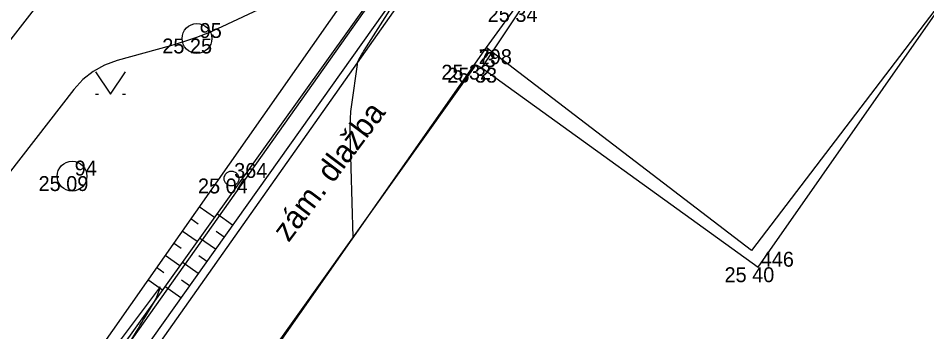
# Model space of a CAD drawing. Extents: x -702257 to -701487, y -1009871 to -1008841.
# Drawn here: x -701777.89 to -701762.61, y -1009417.21 to -1009411.95 of the extents above; entities that cross this region are included whole.
import ezdxf

# ---------------------------------------------------------------- set-up
doc = ezdxf.new("R2010")
doc.units = 0
for name, color, linetype in [('Ex_Major Contours', 7, 'Continuous'), ('Ex_Minor Contours', 7, 'Continuous'), ('Z_body', 7, 'Continuous'), ('Z_body_cisla', 7, 'Continuous'), ('Z_body_vysky_redukovane', 7, 'Continuous'), ('Z_budova', 7, 'Continuous'), ('Z_hrany_paty', 7, 'Continuous'), ('Z_katastr_hranice', 7, 'Continuous'), ('Z_obruba', 7, 'Continuous'), ('Z_popisy', 7, 'Continuous'), ('Z_rozhranni', 7, 'Continuous'), ('Z_site_vodovod_znaky', 7, 'Continuous'), ('Z_technicke_srafy', 7, 'Continuous'), ('Z_vstupy', 7, 'Continuous'), ('Z_zelen_jednotliva', 7, 'Continuous'), ('Z_zlabek', 7, 'Continuous'), ('Z_znaky_kultur', 7, 'Continuous')]:
    doc.layers.add(name, color=color, linetype=linetype)

# ---------------------------------------------------------------- blocks, each defined once
blk = doc.blocks.new('Z614_1')
for p, q in [((-0.125, 0.025), (-0.1, 0.075)), ((-0.125, -0.025), (-0.125, 0.025)), ((-0.1, 0.075), (-0.075, 0.1)), ((-0.075, 0.1), (-0.025, 0.125)), ((-0.025, 0.125), (0.025, 0.125)), ((0.025, 0.125), (0.075, 0.1)), ((0.075, 0.1), (0.1, 0.075)), ((0.1, 0.075), (0.125, 0.025)), ((0.125, 0.025), (0.125, -0.025)), ((-0.1, -0.075), (-0.125, -0.025)), ((-0.075, -0.1), (-0.1, -0.075)), ((-0.025, -0.125), (-0.075, -0.1)), ((0.025, -0.125), (-0.025, -0.125)), ((0.075, -0.1), (0.025, -0.125)), ((0.1, -0.075), (0.075, -0.1)), ((0.125, -0.025), (0.1, -0.075))]:
    blk.add_line(p, q)
blk = doc.blocks.new('Z10001')
blk.add_circle((0, 0), 0.25)
blk = doc.blocks.new('Z314_1')
for p, q in [((-0.25, 0.175), (0, -0.2)), ((0, -0.2), (0.25, 0.175)), ((-0.25, -0.2), (-0.2, -0.2)), ((0.2, -0.2), (0.25, -0.2))]:
    blk.add_line(p, q)
blk = doc.blocks.new('Z614_2')
for p, q in [((-0.125, 0.025), (-0.1, 0.075)), ((-0.125, -0.025), (-0.125, 0.025)), ((-0.1, 0.075), (-0.075, 0.1)), ((-0.075, 0.1), (-0.025, 0.125)), ((-0.025, 0.125), (0.025, 0.125)), ((0.025, 0.125), (0.075, 0.1)), ((0.075, 0.1), (0.1, 0.075)), ((0.1, 0.075), (0.125, 0.025)), ((0.125, 0.025), (0.125, -0.025)), ((-0.1, -0.075), (-0.125, -0.025)), ((-0.075, -0.1), (-0.1, -0.075)), ((-0.025, -0.125), (-0.075, -0.1)), ((0.025, -0.125), (-0.025, -0.125)), ((0.075, -0.1), (0.025, -0.125)), ((0.1, -0.075), (0.075, -0.1)), ((0.125, -0.025), (0.1, -0.075))]:
    blk.add_line(p, q)
blk = doc.blocks.new('POINT_DISPLAY')
blk.add_line((0, 0), (0, 0))

msp = doc.modelspace()

# ---------------------------------------------------------------- linework, layer by layer
at = {"layer": 'Ex_Major Contours'}
msp.add_lwpolyline([(-701776.197, -1009417.702), (-701775.871, -1009417.161), (-701775.84, -1009417.11), (-701775.809, -1009417.059), (-701775.778, -1009417.008), (-701775.747, -1009416.957), (-701775.592, -1009416.702), (-701775.577, -1009416.677), (-701775.564, -1009416.651), (-701775.553, -1009416.625), (-701775.542, -1009416.598), (-701775.503, -1009416.489), (-701775.496, -1009416.468), (-701775.496, -1009416.46), (-701775.504, -1009416.464), (-701775.518, -1009416.481), (-701776.387, -1009417.644)], dxfattribs=at)
at = {"layer": 'Ex_Minor Contours'}
for points in [[(-701776.263, -1009410.052), (-701779.331, -1009413.989)], [(-701772.259, -1009411.06), (-701774.461, -1009412.093), (-701774.672, -1009412.187), (-701774.887, -1009412.272), (-701775.105, -1009412.347), (-701775.327, -1009412.413), (-701776.22, -1009412.659), (-701776.433, -1009412.735), (-701776.626, -1009412.842), (-701776.798, -1009412.979), (-701776.951, -1009413.147), (-701778.272, -1009414.842)], [(-701772.253, -1009415.623), (-701772.305, -1009413.876), (-701772.306, -1009413.756), (-701772.302, -1009413.636), (-701772.293, -1009413.516), (-701772.278, -1009413.397), (-701772.184, -1009412.724), (-701772.18, -1009412.703), (-701772.174, -1009412.682), (-701772.167, -1009412.662), (-701772.157, -1009412.643), (-701772.116, -1009412.566), (-701772.105, -1009412.547), (-701772.094, -1009412.529), (-701772.083, -1009412.51), (-701772.072, -1009412.492), (-701771.638, -1009411.816)]]:
    msp.add_lwpolyline(points, dxfattribs=at)
at = {"layer": 'Z_budova'}
for p, q in [((-701765.45, -1009416.13), (-701762, -1009411.2)), ((-701774.61, -1009418.93), (-701770.19, -1009412.73)), ((-701770.19, -1009412.73), (-701770.09, -1009412.78)), ((-701770.09, -1009412.78), (-701765.45, -1009416.13))]:
    msp.add_line(p, q, dxfattribs=at)
at = {"layer": 'Z_hrany_paty'}
msp.add_line((-701771.79, -1009411.39), (-701776.37, -1009417.78), dxfattribs=at)
at = {"layer": 'Z_katastr_hranice'}
for p, q in [((-701769.49, -1009408.19), (-701878.35, -1009561.73)), ((-701767.63, -1009409.16), (-701770.02, -1009412.44)), ((-701761.94, -1009411.11), (-701765.56, -1009415.85)), ((-701770.02, -1009412.44), (-701775.14, -1009419.73)), ((-701765.56, -1009415.85), (-701770.02, -1009412.44))]:
    msp.add_line(p, q, dxfattribs=at)
at = {"layer": 'Z_obruba'}
msp.add_line((-701771.45, -1009411.65), (-701776.06, -1009418.18), dxfattribs=at)
at = {"layer": 'Z_rozhranni'}
msp.add_line((-701771.51, -1009411.53), (-701776.18, -1009418.09), dxfattribs=at)
msp.add_line((-701771.51, -1009411.53), (-701776.18, -1009418.09), dxfattribs=at)
at = {"layer": 'Z_technicke_srafy'}
for p, q in [((-701774.841, -1009415.107), (-701774.584, -1009415.288)), ((-701774.985, -1009415.312), (-701774.857, -1009415.401)), ((-701774.28, -1009415.421), (-701774.544, -1009415.233)), ((-701775.128, -1009415.516), (-701774.875, -1009415.694)), ((-701774.57, -1009415.828), (-701774.835, -1009415.639)), ((-701774.425, -1009415.624), (-701774.557, -1009415.53)), ((-701775.272, -1009415.721), (-701775.146, -1009415.809)), ((-701775.416, -1009415.926), (-701775.166, -1009416.101)), ((-701774.715, -1009416.032), (-701774.848, -1009415.937)), ((-701774.86, -1009416.235), (-701775.127, -1009416.045)), ((-701775.559, -1009416.13), (-701775.436, -1009416.217)), ((-701775.703, -1009416.335), (-701775.458, -1009416.507)), ((-701775.005, -1009416.439), (-701775.138, -1009416.344)), ((-701775.15, -1009416.643), (-701775.418, -1009416.452))]:
    msp.add_line(p, q, dxfattribs=at)
at = {"layer": 'Z_vstupy'}
msp.add_line((-701770.09, -1009412.78), (-701769.41, -1009411.76), dxfattribs=at)
msp.add_line((-701770.09, -1009412.78), (-701769.41, -1009411.76), dxfattribs=at)
at = {"layer": 'Z_zlabek'}
msp.add_line((-701772.07, -1009411.16), (-701776.57, -1009417.57), dxfattribs=at)
msp.add_line((-701772.07, -1009411.16), (-701776.57, -1009417.57), dxfattribs=at)

# ---------------------------------------------------------------- block references
at = {"layer": 'Z_body'}
for p in [(-701774.88, -1009412.29), (-701770.19, -1009412.73), (-701770.09, -1009412.78), (-701776.98, -1009414.6), (-701774.3, -1009414.64), (-701765.45, -1009416.13)]:
    msp.add_blockref('POINT_DISPLAY', p, dxfattribs=at)
at = {"layer": 'Z_site_vodovod_znaky'}
for name in ['Z614_1', 'Z614_2']:
    msp.add_blockref(name, (-701774.3, -1009414.64), dxfattribs=at)
at = {"layer": 'Z_zelen_jednotliva'}
for p in [(-701774.88, -1009412.29), (-701774.88, -1009412.29), (-701776.98, -1009414.6), (-701776.98, -1009414.6)]:
    msp.add_blockref('Z10001', p, dxfattribs=at)
at = {"layer": 'Z_znaky_kultur'}
msp.add_blockref('Z314_1', (-701776.333, -1009413.022), dxfattribs=at)

# ---------------------------------------------------------------- texts
at = {"layer": 'Z_body_cisla'}
for s, p in [('95', (-701774.835, -1009412.28)), ('2', (-701770.145, -1009412.72)), ('798', (-701770.145, -1009412.72)), ('3', (-701770.045, -1009412.77)), ('94', (-701776.935, -1009414.59)), ('364', (-701774.255, -1009414.63)), ('446', (-701765.405, -1009416.12))]:
    msp.add_text(s, height=0.25, dxfattribs=at).set_placement(p)
at = {"layer": 'Z_body_vysky_redukovane'}
for s, p in [('25 34', (-701769.993, -1009412.01)), ('25 25', (-701775.463, -1009412.54)), ('25 32', (-701770.773, -1009412.98)), ('25 32', (-701770.773, -1009412.98)), ('25 33', (-701770.673, -1009413.03)), ('25 09', (-701777.542, -1009414.85)), ('25 04', (-701774.863, -1009414.89)), ('25 40', (-701766.013, -1009416.38))]:
    msp.add_text(s, height=0.25, dxfattribs=at).set_placement(p)
at = {"layer": 'Z_popisy'}
msp.add_text('zám. dlažba', height=0.38, rotation=53.1, dxfattribs=at).set_placement((-701773.34, -1009415.725))

doc.saveas('drawing.dxf')
